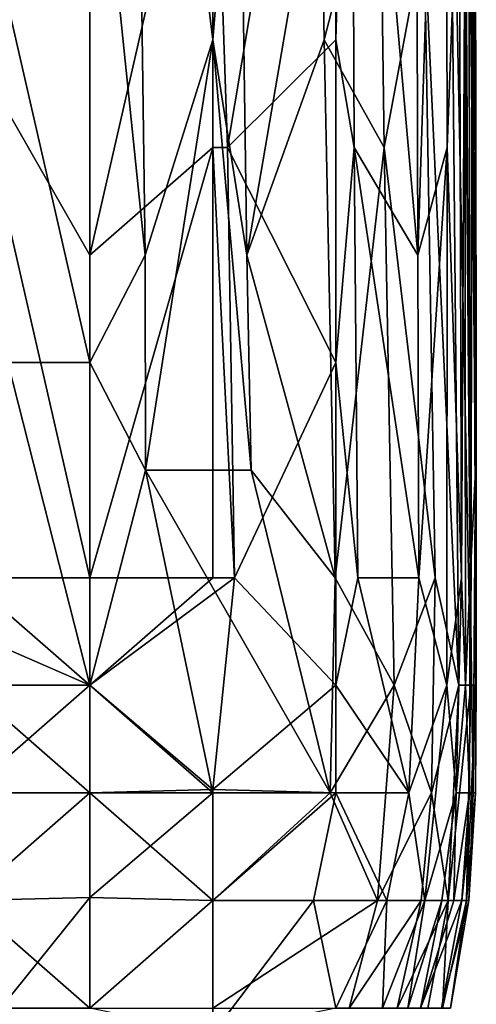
# Model space of a CAD drawing. Extents: x -161 to 11, y -10 to 160.
# Tile 387 of 499: x 0.9995 to 1.0161, y -0.3235 to -0.2877. Entities that reach past the tile are written whole.
import ezdxf

# ---------------------------------------------------------------- set-up
doc = ezdxf.new("R2010")
doc.units = 0
doc.header["$MEASUREMENT"] = 0
doc.layers.get('0').update_dxf_attribs({"linetype": 'CONTINUOUS'})

msp = doc.modelspace()

# ---------------------------------------------------------------- linework, layer by layer
for points in [[(0.997607, -0.288463, 0.265306), (0.997607, -0.245495, 0.265322), (1.002078, -0.257213, 0.266246)], [(1.002078, -0.257213, 0.266246), (1.002078, -0.296276, 0.266166), (0.997607, -0.288463, 0.265306)], [(1.006549, -0.276745, 0.268117), (1.002078, -0.296276, 0.266166), (1.002078, -0.257213, 0.266246)], [(1.011581, -0.268932, 0.272269), (1.013894, -0.26112, 0.276175), (1.013993, -0.296276, 0.276175)], [(1.013993, -0.296276, 0.276175), (1.013894, -0.26112, 0.276175), (1.014999, -0.265026, 0.280081)], [(1.004094, -0.296276, 0.369925), (1.003672, -0.265026, 0.369925), (1.002078, -0.276745, 0.371533)], [(1.006549, -0.288463, 0.367326), (1.007509, -0.276745, 0.366019), (1.003672, -0.265026, 0.369925)], [(1.006549, -0.288463, 0.367326), (1.003672, -0.265026, 0.369925), (1.004094, -0.296276, 0.369925)], [(1.014999, -0.265026, 0.280081), (1.015062, -0.29237, 0.280081), (1.013993, -0.296276, 0.276175)], [(1.015062, -0.29237, 0.280081), (1.014999, -0.265026, 0.280081), (1.015491, -0.280651, 0.283976)], [(1.015924, -0.265026, 0.307425), (1.016116, -0.300182, 0.330862), (1.015844, -0.280651, 0.295706)], [(1.016116, -0.300182, 0.330862), (1.015924, -0.265026, 0.307425), (1.016087, -0.284557, 0.334769)], [(1.007081, -0.29237, 0.268362), (1.006549, -0.276745, 0.268117), (1.01102, -0.268932, 0.271646)], [(1.01102, -0.288463, 0.271534), (1.007081, -0.29237, 0.268362), (1.01102, -0.268932, 0.271646)], [(1.01102, -0.288463, 0.271534), (1.011581, -0.268932, 0.272269), (1.011679, -0.29237, 0.272269)], [(1.01102, -0.268932, 0.271646), (1.011581, -0.268932, 0.272269), (1.01102, -0.288463, 0.271534)], [(1.011581, -0.268932, 0.272269), (1.013993, -0.296276, 0.276175), (1.011679, -0.29237, 0.272269)], [(1.014227, -0.284557, 0.3543), (1.01549, -0.311901, 0.350394), (1.01512, -0.272838, 0.350394)], [(1.01512, -0.272838, 0.350394), (1.01549, -0.311901, 0.350394), (1.015917, -0.311901, 0.346487)], [(1.015917, -0.311901, 0.346487), (1.015662, -0.272838, 0.346487), (1.01512, -0.272838, 0.350394)], [(1.015973, -0.284557, 0.342581), (1.015662, -0.272838, 0.346487), (1.015917, -0.311901, 0.346487)], [(1.002078, -0.276745, 0.371533), (0.997607, -0.280651, 0.374893), (1.002078, -0.300182, 0.371684)], [(1.006549, -0.276745, 0.268117), (1.006549, -0.29237, 0.268037), (1.002078, -0.296276, 0.266166)], [(1.002078, -0.300182, 0.371684), (1.004094, -0.296276, 0.369925), (1.002078, -0.276745, 0.371533)], [(1.007081, -0.29237, 0.268362), (1.006549, -0.29237, 0.268037), (1.006549, -0.276745, 0.268117)], [(1.006549, -0.288463, 0.367326), (1.007779, -0.296276, 0.366019), (1.007509, -0.276745, 0.366019)], [(1.010462, -0.280651, 0.362112), (1.007509, -0.276745, 0.366019), (1.007779, -0.296276, 0.366019)], [(0.997607, -0.280651, 0.374893), (0.999104, -0.300182, 0.373831), (1.002078, -0.300182, 0.371684)], [(1.01059, -0.288463, 0.362112), (1.010462, -0.280651, 0.362112), (1.007779, -0.296276, 0.366019)], [(1.012616, -0.280651, 0.358206), (1.010462, -0.280651, 0.362112), (1.01059, -0.288463, 0.362112)], [(1.012616, -0.280651, 0.358206), (1.01059, -0.288463, 0.362112), (1.012777, -0.29237, 0.358206)], [(1.014227, -0.284557, 0.3543), (1.012616, -0.280651, 0.358206), (1.012777, -0.29237, 0.358206)], [(1.015062, -0.29237, 0.280081), (1.015491, -0.280651, 0.283976), (1.015581, -0.307995, 0.283987)], [(1.015491, -0.280651, 0.283976), (1.015703, -0.284557, 0.287894), (1.015581, -0.307995, 0.283987)], [(1.0159, -0.307995, 0.295706), (1.015703, -0.284557, 0.287894), (1.015844, -0.280651, 0.295706)], [(1.016116, -0.300182, 0.330862), (1.016086, -0.304088, 0.319144), (1.015844, -0.280651, 0.295706)], [(1.015844, -0.280651, 0.295706), (1.016086, -0.304088, 0.319144), (1.0159, -0.307995, 0.295706)], [(1.014227, -0.284557, 0.3543), (1.012777, -0.29237, 0.358206), (1.01463, -0.307995, 0.3543)], [(1.014227, -0.284557, 0.3543), (1.01463, -0.307995, 0.3543), (1.01549, -0.311901, 0.350394)], [(1.015703, -0.284557, 0.287894), (1.015722, -0.311901, 0.287894), (1.015581, -0.307995, 0.283987)], [(1.015703, -0.284557, 0.287894), (1.0159, -0.307995, 0.295706), (1.015722, -0.311901, 0.287894)], [(1.015973, -0.284557, 0.342581), (1.015917, -0.311901, 0.346487), (1.016119, -0.311901, 0.342581)], [(1.016087, -0.284557, 0.334769), (1.015973, -0.284557, 0.342581), (1.016119, -0.311901, 0.342581)], [(1.016116, -0.300182, 0.330862), (1.016087, -0.284557, 0.334769), (1.016119, -0.311901, 0.342581)], [(1.002078, -0.296276, 0.266166), (1.002078, -0.307995, 0.266086), (0.997607, -0.288463, 0.265306)], [(1.002078, -0.307995, 0.266086), (0.997607, -0.307995, 0.265201), (0.997607, -0.288463, 0.265306)], [(1.004094, -0.296276, 0.369925), (1.004101, -0.304088, 0.369925), (1.006549, -0.288463, 0.367326)], [(1.006549, -0.288463, 0.367326), (1.004101, -0.304088, 0.369925), (1.007947, -0.304088, 0.366019)], [(1.006549, -0.288463, 0.367326), (1.007947, -0.304088, 0.366019), (1.007779, -0.296276, 0.366019)], [(1.01102, -0.300182, 0.271362), (1.007081, -0.29237, 0.268362), (1.01102, -0.288463, 0.271534)], [(1.010998, -0.307995, 0.362112), (1.01059, -0.288463, 0.362112), (1.007779, -0.296276, 0.366019)], [(1.012777, -0.29237, 0.358206), (1.01059, -0.288463, 0.362112), (1.010998, -0.307995, 0.362112)], [(1.01102, -0.300182, 0.271362), (1.01102, -0.288463, 0.271534), (1.011679, -0.29237, 0.272269)], [(1.002078, -0.307995, 0.266086), (1.002078, -0.296276, 0.266166), (1.006549, -0.29237, 0.268037)], [(1.006549, -0.29237, 0.268037), (1.006549, -0.307995, 0.267886), (1.002078, -0.307995, 0.266086)], [(1.006549, -0.29237, 0.268037), (1.007081, -0.29237, 0.268362), (1.007332, -0.307995, 0.268362)], [(1.007332, -0.307995, 0.268362), (1.006549, -0.307995, 0.267886), (1.006549, -0.29237, 0.268037)], [(1.007081, -0.29237, 0.268362), (1.01102, -0.300182, 0.271362), (1.007332, -0.307995, 0.268362)], [(1.012777, -0.29237, 0.358206), (1.010998, -0.307995, 0.362112), (1.013132, -0.311901, 0.358206)], [(1.011679, -0.29237, 0.272269), (1.011811, -0.307995, 0.272269), (1.01102, -0.300182, 0.271362)], [(1.011679, -0.29237, 0.272269), (1.013993, -0.296276, 0.276175), (1.014033, -0.307995, 0.276175)], [(1.011679, -0.29237, 0.272269), (1.014033, -0.307995, 0.276175), (1.011811, -0.307995, 0.272269)], [(1.012777, -0.29237, 0.358206), (1.013132, -0.311901, 0.358206), (1.01463, -0.307995, 0.3543)], [(1.013993, -0.296276, 0.276175), (1.015062, -0.29237, 0.280081), (1.014033, -0.307995, 0.276175)], [(1.015062, -0.29237, 0.280081), (1.015047, -0.311901, 0.280081), (1.014033, -0.307995, 0.276175)], [(1.015581, -0.307995, 0.283987), (1.015047, -0.311901, 0.280081), (1.015062, -0.29237, 0.280081)], [(1.004094, -0.296276, 0.369925), (1.002078, -0.300182, 0.371684), (1.004101, -0.304088, 0.369925)], [(1.007779, -0.296276, 0.366019), (1.007947, -0.304088, 0.366019), (1.010998, -0.307995, 0.362112)], [(0.993136, -0.307995, 0.376864), (1.002078, -0.311901, 0.371263), (0.999104, -0.300182, 0.373831)], [(1.002078, -0.300182, 0.371684), (0.999104, -0.300182, 0.373831), (1.002078, -0.311901, 0.371263)], [(1.002078, -0.300182, 0.371684), (1.002078, -0.311901, 0.371263), (1.004101, -0.304088, 0.369925)], [(1.01102, -0.311901, 0.271484), (1.007332, -0.307995, 0.268362), (1.01102, -0.300182, 0.271362)], [(1.011811, -0.307995, 0.272269), (1.01102, -0.311901, 0.271484), (1.01102, -0.300182, 0.271362)], [(1.016116, -0.300182, 0.330862), (1.016087, -0.315807, 0.334769), (1.016008, -0.315807, 0.32305)], [(1.016086, -0.304088, 0.319144), (1.016116, -0.300182, 0.330862), (1.016008, -0.315807, 0.32305)], [(1.016119, -0.311901, 0.342581), (1.016087, -0.315807, 0.334769), (1.016116, -0.300182, 0.330862)], [(1.002078, -0.311901, 0.371263), (1.006549, -0.315807, 0.367074), (1.004101, -0.304088, 0.369925)], [(1.004101, -0.304088, 0.369925), (1.006549, -0.315807, 0.367074), (1.01081, -0.315807, 0.362112)], [(1.01081, -0.315807, 0.362112), (1.007947, -0.304088, 0.366019), (1.004101, -0.304088, 0.369925)], [(1.01081, -0.315807, 0.362112), (1.010998, -0.307995, 0.362112), (1.007947, -0.304088, 0.366019)], [(1.0159, -0.307995, 0.295706), (1.016086, -0.304088, 0.319144), (1.016008, -0.315807, 0.32305)], [(1.002078, -0.311901, 0.371263), (0.993136, -0.307995, 0.376864), (0.993136, -0.311901, 0.376385)], [(0.997607, -0.307995, 0.265201), (1.002078, -0.307995, 0.266086), (1.002078, -0.311901, 0.266179)], [(0.997607, -0.311901, 0.265278), (0.997607, -0.307995, 0.265201), (1.002078, -0.311901, 0.266179)], [(1.006549, -0.315688, 0.268362), (1.002078, -0.311901, 0.266179), (1.007332, -0.307995, 0.268362)], [(1.002078, -0.311901, 0.266179), (1.006549, -0.307995, 0.267886), (1.007332, -0.307995, 0.268362)], [(1.002078, -0.311901, 0.266179), (1.002078, -0.307995, 0.266086), (1.006549, -0.307995, 0.267886)], [(1.007332, -0.307995, 0.268362), (1.01102, -0.311901, 0.271484), (1.006549, -0.315688, 0.268362)], [(1.01081, -0.315807, 0.362112), (1.013132, -0.311901, 0.358206), (1.010998, -0.307995, 0.362112)], [(1.011811, -0.307995, 0.272269), (1.013668, -0.315807, 0.276175), (1.01102, -0.311901, 0.271484)], [(1.011811, -0.307995, 0.272269), (1.014033, -0.307995, 0.276175), (1.013668, -0.315807, 0.276175)], [(1.01463, -0.307995, 0.3543), (1.013132, -0.311901, 0.358206), (1.014492, -0.315807, 0.3543)], [(1.014033, -0.307995, 0.276175), (1.015047, -0.311901, 0.280081), (1.013668, -0.315807, 0.276175)], [(1.014492, -0.315807, 0.3543), (1.01549, -0.311901, 0.350394), (1.01463, -0.307995, 0.3543)], [(1.015581, -0.307995, 0.283987), (1.015388, -0.315807, 0.283987), (1.015047, -0.311901, 0.280081)], [(1.015581, -0.307995, 0.283987), (1.015722, -0.311901, 0.287894), (1.015388, -0.315807, 0.283987)], [(1.015722, -0.311901, 0.287894), (1.0159, -0.307995, 0.295706), (1.015866, -0.315807, 0.303519)], [(1.015866, -0.315807, 0.303519), (1.0159, -0.307995, 0.295706), (1.016008, -0.315807, 0.32305)], [(0.997607, -0.315807, 0.373509), (1.002078, -0.311901, 0.371263), (0.993136, -0.311901, 0.376385)], [(1.002078, -0.311901, 0.371263), (0.997607, -0.315807, 0.373509), (1.002078, -0.315807, 0.370776)], [(0.997607, -0.311901, 0.265278), (1.002078, -0.311901, 0.266179), (1.002078, -0.315807, 0.266601)], [(0.997607, -0.315807, 0.265686), (0.997607, -0.311901, 0.265278), (1.002078, -0.315807, 0.266601)], [(1.006549, -0.315807, 0.367074), (1.002078, -0.311901, 0.371263), (1.002078, -0.315807, 0.370776)], [(1.002078, -0.315807, 0.266601), (1.002078, -0.311901, 0.266179), (1.006549, -0.315688, 0.268362)], [(1.01102, -0.315807, 0.27195), (1.006549, -0.315688, 0.268362), (1.01102, -0.311901, 0.271484)], [(1.013132, -0.311901, 0.358206), (1.01081, -0.315807, 0.362112), (1.012532, -0.319713, 0.358206)], [(1.01102, -0.311901, 0.271484), (1.013668, -0.315807, 0.276175), (1.01102, -0.315807, 0.27195)], [(1.013132, -0.311901, 0.358206), (1.012532, -0.319713, 0.358206), (1.014492, -0.315807, 0.3543)], [(1.015047, -0.311901, 0.280081), (1.014252, -0.319713, 0.280081), (1.013668, -0.315807, 0.276175)], [(1.015047, -0.311901, 0.280081), (1.015388, -0.315807, 0.283987), (1.014252, -0.319713, 0.280081)], [(1.01549, -0.311901, 0.350394), (1.014492, -0.315807, 0.3543), (1.015098, -0.319713, 0.350394)], [(1.015098, -0.319713, 0.350394), (1.015917, -0.311901, 0.346487), (1.01549, -0.311901, 0.350394)], [(1.015917, -0.311901, 0.346487), (1.015098, -0.319713, 0.350394), (1.015762, -0.319713, 0.342581)], [(1.015388, -0.315807, 0.283987), (1.015722, -0.311901, 0.287894), (1.015866, -0.315807, 0.303519)], [(1.016119, -0.311901, 0.342581), (1.015917, -0.311901, 0.346487), (1.015762, -0.319713, 0.342581)], [(1.016087, -0.315807, 0.334769), (1.016119, -0.311901, 0.342581), (1.015762, -0.319713, 0.342581)], [(1.002078, -0.315807, 0.266601), (1.006549, -0.315688, 0.268362), (1.006549, -0.319713, 0.269484)], [(1.006549, -0.319713, 0.269484), (1.006549, -0.315688, 0.268362), (1.01102, -0.315807, 0.27195)], [(0.997607, -0.319713, 0.372365), (1.002078, -0.315807, 0.370776), (0.997607, -0.315807, 0.373509)], [(1.002078, -0.319608, 0.369925), (1.002078, -0.315807, 0.370776), (0.997607, -0.319713, 0.372365)], [(1.002078, -0.315807, 0.266601), (0.997607, -0.319713, 0.266709), (0.997607, -0.315807, 0.265686)], [(1.002078, -0.315807, 0.266601), (1.002078, -0.32362, 0.269476), (0.997607, -0.319713, 0.266709)], [(1.006549, -0.315807, 0.367074), (1.002078, -0.319608, 0.369925), (1.006549, -0.319713, 0.366325)], [(1.002078, -0.319608, 0.369925), (1.006549, -0.315807, 0.367074), (1.002078, -0.315807, 0.370776)], [(1.006549, -0.319713, 0.269484), (1.002078, -0.32362, 0.269476), (1.002078, -0.315807, 0.266601)], [(1.006549, -0.315807, 0.367074), (1.006549, -0.319713, 0.366325), (1.01081, -0.315807, 0.362112)], [(1.006549, -0.319713, 0.366325), (1.012532, -0.319713, 0.358206), (1.01081, -0.315807, 0.362112)], [(1.010208, -0.319713, 0.272269), (1.006549, -0.319713, 0.269484), (1.01102, -0.315807, 0.27195)], [(1.01102, -0.315807, 0.27195), (1.01287, -0.319713, 0.276175), (1.010208, -0.319713, 0.272269)], [(1.01287, -0.319713, 0.276175), (1.01102, -0.315807, 0.27195), (1.013668, -0.315807, 0.276175)], [(1.014492, -0.315807, 0.3543), (1.012532, -0.319713, 0.358206), (1.014118, -0.319713, 0.3543)], [(1.013668, -0.315807, 0.276175), (1.014252, -0.319713, 0.280081), (1.01287, -0.319713, 0.276175)], [(1.014492, -0.315807, 0.3543), (1.014118, -0.319713, 0.3543), (1.015098, -0.319713, 0.350394)], [(1.015388, -0.315807, 0.283987), (1.014868, -0.319713, 0.283987), (1.014252, -0.319713, 0.280081)], [(1.014868, -0.319713, 0.283987), (1.015388, -0.315807, 0.283987), (1.015307, -0.319713, 0.2918)], [(1.015307, -0.319713, 0.2918), (1.015866, -0.315807, 0.303519), (1.015594, -0.319713, 0.307425)], [(1.015307, -0.319713, 0.2918), (1.015388, -0.315807, 0.283987), (1.015866, -0.315807, 0.303519)], [(1.016008, -0.315807, 0.32305), (1.015845, -0.319713, 0.338675), (1.015594, -0.319713, 0.307425)], [(1.015594, -0.319713, 0.307425), (1.015866, -0.315807, 0.303519), (1.016008, -0.315807, 0.32305)], [(1.015845, -0.319713, 0.338675), (1.016087, -0.315807, 0.334769), (1.015762, -0.319713, 0.342581)], [(1.016008, -0.315807, 0.32305), (1.016087, -0.315807, 0.334769), (1.015845, -0.319713, 0.338675)], [(0.998854, -0.32362, 0.369925), (1.002078, -0.319608, 0.369925), (0.997607, -0.319713, 0.372365)], [(0.998854, -0.32362, 0.369925), (1.002078, -0.32362, 0.368255), (1.002078, -0.319608, 0.369925)], [(1.002078, -0.32362, 0.368255), (1.006549, -0.319713, 0.366325), (1.002078, -0.319608, 0.369925)], [(0.997607, -0.32362, 0.268534), (0.997607, -0.319713, 0.266709), (1.002078, -0.32362, 0.269476)], [(1.006549, -0.32362, 0.36482), (1.006549, -0.319713, 0.366325), (1.002078, -0.32362, 0.368255)], [(1.006549, -0.319713, 0.269484), (1.006549, -0.324545, 0.272269), (1.002078, -0.32362, 0.269476)], [(1.006549, -0.32362, 0.36482), (1.011497, -0.32362, 0.358206), (1.012532, -0.319713, 0.358206)], [(1.006549, -0.319713, 0.366325), (1.006549, -0.32362, 0.36482), (1.012532, -0.319713, 0.358206)], [(1.010208, -0.319713, 0.272269), (1.01102, -0.32362, 0.276086), (1.006549, -0.324545, 0.272269)], [(1.006549, -0.319713, 0.269484), (1.010208, -0.319713, 0.272269), (1.006549, -0.324545, 0.272269)], [(1.010208, -0.319713, 0.272269), (1.01287, -0.319713, 0.276175), (1.01102, -0.32362, 0.276086)], [(1.01102, -0.32362, 0.276086), (1.01287, -0.319713, 0.276175), (1.01271, -0.32362, 0.280081)], [(1.012532, -0.319713, 0.358206), (1.011497, -0.32362, 0.358206), (1.014118, -0.319713, 0.3543)], [(1.014118, -0.319713, 0.3543), (1.011497, -0.32362, 0.358206), (1.013243, -0.32362, 0.3543)], [(1.01271, -0.32362, 0.280081), (1.014252, -0.319713, 0.280081), (1.013633, -0.32362, 0.283987)], [(1.01287, -0.319713, 0.276175), (1.014252, -0.319713, 0.280081), (1.01271, -0.32362, 0.280081)], [(1.013243, -0.32362, 0.3543), (1.015098, -0.319713, 0.350394), (1.014118, -0.319713, 0.3543)], [(1.015098, -0.319713, 0.350394), (1.013243, -0.32362, 0.3543), (1.014364, -0.32362, 0.350394)], [(1.013633, -0.32362, 0.283987), (1.014868, -0.319713, 0.283987), (1.014086, -0.32362, 0.287894)], [(1.014868, -0.319713, 0.283987), (1.013633, -0.32362, 0.283987), (1.014252, -0.319713, 0.280081)], [(1.014086, -0.32362, 0.287894), (1.015594, -0.319713, 0.307425), (1.014853, -0.32362, 0.311331)], [(1.014086, -0.32362, 0.287894), (1.015307, -0.319713, 0.2918), (1.015594, -0.319713, 0.307425)], [(1.014868, -0.319713, 0.283987), (1.015307, -0.319713, 0.2918), (1.014086, -0.32362, 0.287894)], [(1.015098, -0.319713, 0.350394), (1.014364, -0.32362, 0.350394), (1.014886, -0.32362, 0.346487)], [(1.014853, -0.32362, 0.311331), (1.015594, -0.319713, 0.307425), (1.015845, -0.319713, 0.338675)], [(1.014853, -0.32362, 0.311331), (1.015845, -0.319713, 0.338675), (1.015185, -0.32362, 0.338675)], [(1.015185, -0.32362, 0.338675), (1.015762, -0.319713, 0.342581), (1.014886, -0.32362, 0.346487)], [(1.015098, -0.319713, 0.350394), (1.014886, -0.32362, 0.346487), (1.015762, -0.319713, 0.342581)], [(1.015845, -0.319713, 0.338675), (1.015762, -0.319713, 0.342581), (1.015185, -0.32362, 0.338675)]]:
    msp.add_3dface(points)

doc.saveas('drawing.dxf')
